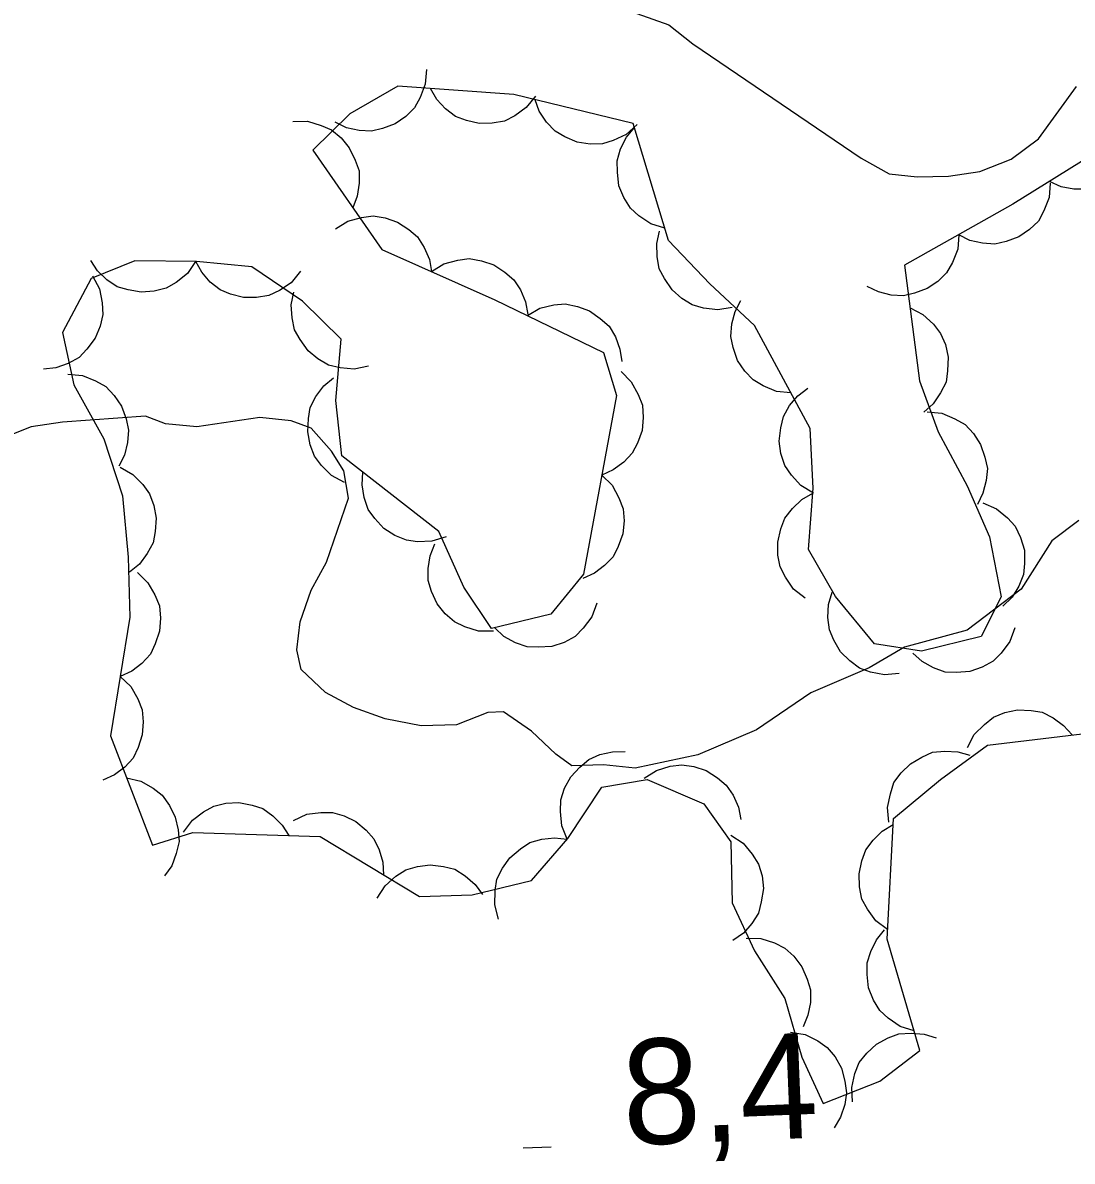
# Model space of a CAD drawing. Extents: x 336540 to 340074, y 5572036 to 5573747.
# Drawn here: x 337538.38 to 337568.3, y 5573460.67 to 5573493.12 of the extents above; entities that cross this region are included whole.
import ezdxf

# ---------------------------------------------------------------- set-up
doc = ezdxf.new("R2010")
doc.units = 0
for name, color, linetype in [('Niveau 2', 7, 'Continuous'), ('Niveau 3', 7, 'Continuous'), ('Niveau 44', 7, 'Continuous')]:
    doc.layers.add(name, color=color, linetype=linetype)

msp = doc.modelspace()

# ---------------------------------------------------------------- linework, layer by layer
at = {"layer": 'Niveau 2'}
for points in [[(337555.89, 5573493.39), (337556.8, 5573493.07), (337557.49, 5573492.52), (337562.29, 5573489.26), (337563.09, 5573488.82), (337563.88, 5573488.73), (337564.78, 5573488.75), (337565.67, 5573488.88), (337566.56, 5573489.24), (337567.34, 5573489.82), (337568.43, 5573491.31)], [(337568.49, 5573478.93), (337567.72, 5573478.35), (337566.85, 5573476.98), (337565.31, 5573475.81), (337563.52, 5573475.32), (337562.52, 5573474.73), (337560.85, 5573474.02), (337559.3, 5573472.97), (337557.63, 5573472.25), (337555.84, 5573471.87), (337554.94, 5573471.97), (337554.04, 5573471.94), (337553.58, 5573472.27), (337552.89, 5573472.93), (337552.09, 5573473.48), (337551.64, 5573473.46), (337550.75, 5573473.11), (337549.74, 5573473.08), (337548.72, 5573473.28), (337547.81, 5573473.6), (337547.01, 5573474.03), (337546.32, 5573474.69), (337546.2, 5573475.25), (337546.29, 5573476.04), (337546.61, 5573476.95), (337547.04, 5573477.75), (337547.67, 5573479.57), (337547.54, 5573480.35), (337547.19, 5573480.91), (337546.61, 5573481.57), (337546.04, 5573481.78), (337545.14, 5573481.87), (337543.35, 5573481.6), (337542.45, 5573481.69), (337541.88, 5573481.91), (337539.52, 5573481.74), (337538.62, 5573481.6), (337537.73, 5573481.25)]]:
    msp.add_lwpolyline(points, dxfattribs=at)
at = {"layer": 'Niveau 3'}
msp.add_line((337552.65, 5573461.05), (337553.45, 5573461.08), dxfattribs=at)
at = {"layer": 'Niveau 44'}
for points in [[(337549.89, 5573491.79), (337549.86, 5573491.37), (337549.71, 5573490.99), (337549.55, 5573490.7), (337549.3, 5573490.45), (337549, 5573490.24), (337548.64, 5573490.11), (337548.33, 5573490.03), (337547.97, 5573490.05), (337547.61, 5573490.13), (337547.29, 5573490.29)], [(337569.47, 5573489.73), (337566.61, 5573487.95), (337563.52, 5573486.21), (337563.95, 5573482.92), (337564.48, 5573481.46), (337565.31, 5573479.92), (337565.95, 5573478.47), (337566.28, 5573476.76), (337565.71, 5573475.63), (337564.01, 5573475.21), (337562.67, 5573475.42), (337561.56, 5573476.77), (337560.79, 5573478.11), (337560.92, 5573479.86), (337560.83, 5573481.56), (337559.25, 5573484.49), (337557.97, 5573485.68), (337556.79, 5573486.92), (337555.79, 5573490.25), (337552.38, 5573491.08), (337549.08, 5573491.32), (337547.71, 5573490.53), (337546.65, 5573489.49), (337548.62, 5573486.66), (337551.84, 5573485.23), (337554.94, 5573483.72), (337555.31, 5573482.5), (337554.37, 5573477.4), (337553.44, 5573476.26), (337551.75, 5573475.85), (337550.96, 5573477.03), (337550.25, 5573478.62), (337547.48, 5573480.78), (337547.31, 5573482.36), (337547.46, 5573484.1), (337546.36, 5573485.19), (337544.91, 5573486.17), (337543.34, 5573486.32), (337541.58, 5573486.34), (337540.33, 5573485.83), (337539.52, 5573484.29), (337539.84, 5573482.8), (337540.69, 5573481.26), (337541.23, 5573479.64), (337541.39, 5573477.89), (337541.44, 5573476.18), (337540.88, 5573472.79), (337542.08, 5573469.68), (337543.23, 5573470.04), (337546.86, 5573469.92), (337549.69, 5573468.21), (337551.2, 5573468.26), (337552.89, 5573468.67), (337553.92, 5573469.87), (337554.89, 5573471.33), (337556.19, 5573471.55), (337557.8, 5573470.86), (337558.57, 5573469.77), (337558.61, 5573468.03), (337559.25, 5573466.66), (337560.11, 5573465.31), (337560.6, 5573463.63), (337561.2, 5573462.31), (337562.82, 5573462.95), (337563.96, 5573463.82), (337563.03, 5573467), (337563.21, 5573470.44), (337564.55, 5573471.55), (337565.89, 5573472.53), (337569.3, 5573472.94)], [(337553, 5573491.03), (337552.74, 5573490.71), (337552.41, 5573490.47), (337552.12, 5573490.32), (337551.77, 5573490.26), (337551.4, 5573490.25), (337551.03, 5573490.34), (337550.72, 5573490.45), (337550.44, 5573490.67), (337550.19, 5573490.94), (337550.01, 5573491.25)], [(337555.9, 5573490.22), (337555.59, 5573489.94), (337555.22, 5573489.77), (337554.91, 5573489.67), (337554.56, 5573489.66), (337554.19, 5573489.72), (337553.84, 5573489.87), (337553.56, 5573490.03), (337553.32, 5573490.29), (337553.11, 5573490.6), (337552.99, 5573490.93)], [(337546.08, 5573490.31), (337546.5, 5573490.32), (337546.89, 5573490.2), (337547.19, 5573490.07), (337547.46, 5573489.84), (337547.69, 5573489.56), (337547.86, 5573489.21), (337547.97, 5573488.9), (337547.97, 5573488.55), (337547.92, 5573488.18), (337547.79, 5573487.85)], [(337556.69, 5573487.27), (337556.29, 5573487.39), (337555.95, 5573487.62), (337555.71, 5573487.84), (337555.52, 5573488.14), (337555.38, 5573488.48), (337555.34, 5573488.87), (337555.33, 5573489.19), (337555.43, 5573489.53), (337555.6, 5573489.86), (337555.82, 5573490.14)], [(337570.2, 5573490.19), (337570.19, 5573489.77), (337570.05, 5573489.38), (337569.91, 5573489.09), (337569.66, 5573488.83), (337569.37, 5573488.61), (337569.01, 5573488.47), (337568.7, 5573488.38), (337568.35, 5573488.38), (337567.99, 5573488.45), (337567.66, 5573488.6)], [(337567.68, 5573488.55), (337567.65, 5573488.14), (337567.5, 5573487.76), (337567.34, 5573487.47), (337567.09, 5573487.23), (337566.78, 5573487.02), (337566.42, 5573486.89), (337566.1, 5573486.81), (337565.75, 5573486.84), (337565.39, 5573486.92), (337565.07, 5573487.08)], [(337547.3, 5573487.25), (337547.65, 5573487.47), (337548.04, 5573487.57), (337548.37, 5573487.62), (337548.72, 5573487.56), (337549.07, 5573487.44), (337549.39, 5573487.23), (337549.64, 5573487.02), (337549.83, 5573486.72), (337549.98, 5573486.38), (337550.04, 5573486.03)], [(337558.61, 5573485.01), (337558.2, 5573484.94), (337557.79, 5573484.99), (337557.47, 5573485.08), (337557.17, 5573485.26), (337556.9, 5573485.51), (337556.68, 5573485.83), (337556.53, 5573486.11), (337556.47, 5573486.46), (337556.46, 5573486.83), (337556.54, 5573487.18)], [(337565.07, 5573487.08), (337565.04, 5573486.67), (337564.89, 5573486.29), (337564.72, 5573486), (337564.47, 5573485.75), (337564.17, 5573485.55), (337563.81, 5573485.42), (337563.49, 5573485.34), (337563.14, 5573485.36), (337562.78, 5573485.45), (337562.46, 5573485.61)], [(337550.04, 5573486.03), (337550.39, 5573486.25), (337550.79, 5573486.36), (337551.11, 5573486.4), (337551.46, 5573486.34), (337551.81, 5573486.22), (337552.13, 5573486.01), (337552.38, 5573485.8), (337552.57, 5573485.51), (337552.72, 5573485.17), (337552.78, 5573484.81)], [(337543.31, 5573486.32), (337543.08, 5573485.98), (337542.76, 5573485.72), (337542.47, 5573485.56), (337542.13, 5573485.47), (337541.76, 5573485.44), (337541.39, 5573485.51), (337541.07, 5573485.6), (337540.78, 5573485.8), (337540.51, 5573486.05), (337540.32, 5573486.35)], [(337546.3, 5573486.04), (337546.04, 5573485.71), (337545.7, 5573485.49), (337545.4, 5573485.35), (337545.05, 5573485.29), (337544.68, 5573485.29), (337544.31, 5573485.39), (337544.01, 5573485.51), (337543.73, 5573485.73), (337543.49, 5573486.01), (337543.32, 5573486.32)], [(337540.37, 5573485.91), (337540.57, 5573485.54), (337540.65, 5573485.14), (337540.67, 5573484.81), (337540.59, 5573484.47), (337540.45, 5573484.13), (337540.21, 5573483.82), (337539.99, 5573483.58), (337539.68, 5573483.41), (337539.33, 5573483.29), (337538.97, 5573483.25)], [(337548.24, 5573483.33), (337547.83, 5573483.25), (337547.43, 5573483.29), (337547.1, 5573483.36), (337546.8, 5573483.54), (337546.52, 5573483.77), (337546.29, 5573484.09), (337546.13, 5573484.37), (337546.06, 5573484.71), (337546.04, 5573485.08), (337546.11, 5573485.44)], [(337552.77, 5573484.78), (337553.13, 5573484.99), (337553.52, 5573485.08), (337553.85, 5573485.11), (337554.2, 5573485.04), (337554.54, 5573484.91), (337554.85, 5573484.69), (337555.1, 5573484.47), (337555.28, 5573484.17), (337555.41, 5573483.82), (337555.46, 5573483.47)], [(337560.28, 5573482.57), (337559.87, 5573482.61), (337559.49, 5573482.77), (337559.21, 5573482.94), (337558.97, 5573483.19), (337558.76, 5573483.5), (337558.64, 5573483.87), (337558.57, 5573484.18), (337558.6, 5573484.54), (337558.69, 5573484.89), (337558.86, 5573485.21)], [(337563.68, 5573485), (337564.05, 5573484.81), (337564.35, 5573484.53), (337564.55, 5573484.27), (337564.69, 5573483.95), (337564.77, 5573483.59), (337564.75, 5573483.2), (337564.71, 5573482.88), (337564.55, 5573482.57), (337564.34, 5573482.26), (337564.07, 5573482.02)], [(337555.44, 5573483.18), (337555.73, 5573482.89), (337555.93, 5573482.53), (337556.05, 5573482.22), (337556.07, 5573481.87), (337556.04, 5573481.5), (337555.91, 5573481.14), (337555.76, 5573480.85), (337555.52, 5573480.6), (337555.22, 5573480.38), (337554.89, 5573480.23)], [(337539.67, 5573483.11), (337540.09, 5573483.07), (337540.46, 5573482.92), (337540.75, 5573482.75), (337540.99, 5573482.5), (337541.2, 5573482.19), (337541.33, 5573481.83), (337541.4, 5573481.51), (337541.37, 5573481.16), (337541.28, 5573480.8), (337541.12, 5573480.48)], [(337547.56, 5573480.02), (337547.19, 5573480.22), (337546.9, 5573480.5), (337546.7, 5573480.77), (337546.58, 5573481.09), (337546.51, 5573481.46), (337546.53, 5573481.84), (337546.58, 5573482.16), (337546.74, 5573482.47), (337546.97, 5573482.77), (337547.24, 5573483)], [(337560.93, 5573479.71), (337560.57, 5573479.93), (337560.3, 5573480.23), (337560.11, 5573480.5), (337560, 5573480.84), (337559.95, 5573481.2), (337560, 5573481.58), (337560.07, 5573481.9), (337560.24, 5573482.21), (337560.48, 5573482.49), (337560.77, 5573482.71)], [(337564.17, 5573482.03), (337564.59, 5573481.99), (337564.96, 5573481.83), (337565.25, 5573481.67), (337565.49, 5573481.41), (337565.69, 5573481.1), (337565.81, 5573480.74), (337565.89, 5573480.42), (337565.85, 5573480.07), (337565.76, 5573479.71), (337565.6, 5573479.39)], [(337541.16, 5573480.45), (337541.52, 5573480.25), (337541.81, 5573479.96), (337542, 5573479.69), (337542.12, 5573479.36), (337542.19, 5573479), (337542.16, 5573478.62), (337542.1, 5573478.3), (337541.93, 5573477.99), (337541.71, 5573477.69), (337541.43, 5573477.46)], [(337550.45, 5573478.47), (337550.05, 5573478.34), (337549.64, 5573478.33), (337549.32, 5573478.37), (337548.99, 5573478.51), (337548.68, 5573478.71), (337548.42, 5573478.99), (337548.23, 5573479.25), (337548.12, 5573479.59), (337548.06, 5573479.95), (337548.08, 5573480.31)], [(337554.89, 5573480.23), (337555.19, 5573479.94), (337555.38, 5573479.58), (337555.5, 5573479.27), (337555.53, 5573478.92), (337555.49, 5573478.55), (337555.36, 5573478.19), (337555.22, 5573477.9), (337554.97, 5573477.65), (337554.68, 5573477.43), (337554.35, 5573477.28)], [(337560.69, 5573476.72), (337560.36, 5573476.98), (337560.13, 5573477.32), (337559.98, 5573477.61), (337559.91, 5573477.95), (337559.91, 5573478.32), (337560, 5573478.7), (337560.11, 5573479), (337560.33, 5573479.28), (337560.6, 5573479.53), (337560.91, 5573479.71)], [(337565.76, 5573479.44), (337566.15, 5573479.27), (337566.46, 5573479.01), (337566.68, 5573478.77), (337566.83, 5573478.45), (337566.94, 5573478.09), (337566.94, 5573477.71), (337566.92, 5573477.39), (337566.78, 5573477.06), (337566.59, 5573476.75), (337566.33, 5573476.49)], [(337551.8, 5573475.78), (337551.38, 5573475.78), (337550.99, 5573475.9), (337550.69, 5573476.04), (337550.43, 5573476.27), (337550.2, 5573476.56), (337550.04, 5573476.91), (337549.94, 5573477.22), (337549.94, 5573477.57), (337550, 5573477.93), (337550.13, 5573478.27)], [(337541.65, 5573477.45), (337541.95, 5573477.16), (337542.15, 5573476.81), (337542.28, 5573476.5), (337542.31, 5573476.15), (337542.28, 5573475.78), (337542.16, 5573475.42), (337542.02, 5573475.12), (337541.78, 5573474.86), (337541.49, 5573474.64), (337541.16, 5573474.49)], [(337563.37, 5573474.57), (337562.95, 5573474.53), (337562.55, 5573474.61), (337562.24, 5573474.72), (337561.96, 5573474.93), (337561.7, 5573475.19), (337561.51, 5573475.52), (337561.38, 5573475.82), (337561.34, 5573476.17), (337561.36, 5573476.54), (337561.46, 5573476.89)], [(337554.75, 5573476.58), (337554.61, 5573476.19), (337554.36, 5573475.86), (337554.13, 5573475.63), (337553.82, 5573475.46), (337553.47, 5573475.34), (337553.08, 5573475.32), (337552.76, 5573475.33), (337552.43, 5573475.45), (337552.1, 5573475.63), (337551.84, 5573475.87)], [(337566.67, 5573475.87), (337566.53, 5573475.48), (337566.28, 5573475.15), (337566.05, 5573474.92), (337565.74, 5573474.75), (337565.39, 5573474.63), (337565.01, 5573474.6), (337564.68, 5573474.61), (337564.35, 5573474.73), (337564.03, 5573474.91), (337563.76, 5573475.15)], [(337541.16, 5573474.49), (337541.46, 5573474.2), (337541.66, 5573473.85), (337541.79, 5573473.54), (337541.82, 5573473.19), (337541.79, 5573472.82), (337541.67, 5573472.46), (337541.53, 5573472.16), (337541.29, 5573471.9), (337541, 5573471.68), (337540.67, 5573471.53)], [(337565.32, 5573472.46), (337565.51, 5573472.83), (337565.8, 5573473.12), (337566.06, 5573473.33), (337566.38, 5573473.46), (337566.74, 5573473.54), (337567.13, 5573473.52), (337567.45, 5573473.47), (337567.76, 5573473.31), (337568.06, 5573473.09), (337568.3, 5573472.82)], [(337553.9, 5573469.85), (337553.75, 5573470.23), (337553.71, 5573470.64), (337553.72, 5573470.97), (337553.83, 5573471.3), (337554.01, 5573471.63), (337554.27, 5573471.9), (337554.52, 5573472.12), (337554.84, 5573472.26), (337555.2, 5573472.34), (337555.56, 5573472.35)], [(337563.08, 5573470.33), (337563.04, 5573470.75), (337563.12, 5573471.14), (337563.22, 5573471.46), (337563.43, 5573471.74), (337563.69, 5573472), (337564.02, 5573472.19), (337564.32, 5573472.33), (337564.67, 5573472.36), (337565.04, 5573472.34), (337565.39, 5573472.24)], [(337556.1, 5573471.59), (337556.45, 5573471.81), (337556.84, 5573471.93), (337557.17, 5573471.97), (337557.52, 5573471.92), (337557.87, 5573471.81), (337558.19, 5573471.6), (337558.44, 5573471.39), (337558.64, 5573471.1), (337558.79, 5573470.76), (337558.86, 5573470.41)], [(337541.34, 5573471.6), (337541.75, 5573471.5), (337542.1, 5573471.3), (337542.36, 5573471.1), (337542.57, 5573470.81), (337542.73, 5573470.48), (337542.81, 5573470.11), (337542.84, 5573469.78), (337542.76, 5573469.44), (337542.63, 5573469.09), (337542.42, 5573468.8)], [(337542.97, 5573470.05), (337543.22, 5573470.39), (337543.54, 5573470.63), (337543.83, 5573470.79), (337544.17, 5573470.87), (337544.54, 5573470.89), (337544.92, 5573470.82), (337545.23, 5573470.72), (337545.51, 5573470.51), (337545.78, 5573470.25), (337545.97, 5573469.95)], [(337546.1, 5573470.38), (337546.48, 5573470.56), (337546.88, 5573470.61), (337547.21, 5573470.61), (337547.55, 5573470.51), (337547.88, 5573470.35), (337548.17, 5573470.1), (337548.39, 5573469.86), (337548.54, 5573469.54), (337548.65, 5573469.19), (337548.67, 5573468.83)], [(337563.04, 5573467.27), (337562.71, 5573467.52), (337562.47, 5573467.85), (337562.31, 5573468.14), (337562.24, 5573468.49), (337562.23, 5573468.86), (337562.31, 5573469.23), (337562.42, 5573469.54), (337562.63, 5573469.82), (337562.89, 5573470.08), (337563.2, 5573470.27)], [(337551.95, 5573467.57), (337551.84, 5573467.98), (337551.85, 5573468.38), (337551.9, 5573468.71), (337552.06, 5573469.02), (337552.27, 5573469.32), (337552.57, 5573469.57), (337552.84, 5573469.75), (337553.18, 5573469.85), (337553.54, 5573469.89), (337553.9, 5573469.85)], [(337558.57, 5573469.96), (337558.92, 5573469.73), (337559.18, 5573469.42), (337559.36, 5573469.14), (337559.46, 5573468.8), (337559.5, 5573468.44), (337559.44, 5573468.06), (337559.36, 5573467.74), (337559.17, 5573467.44), (337558.93, 5573467.17), (337558.63, 5573466.96)], [(337548.49, 5573468.17), (337548.72, 5573468.52), (337549.02, 5573468.79), (337549.3, 5573468.97), (337549.64, 5573469.07), (337550, 5573469.12), (337550.38, 5573469.07), (337550.7, 5573468.99), (337551, 5573468.8), (337551.28, 5573468.56), (337551.49, 5573468.27)], [(337563.8, 5573464.38), (337563.4, 5573464.51), (337563.06, 5573464.74), (337562.82, 5573464.96), (337562.64, 5573465.26), (337562.5, 5573465.61), (337562.46, 5573465.99), (337562.46, 5573466.32), (337562.56, 5573466.65), (337562.72, 5573466.98), (337562.95, 5573467.26)], [(337559.01, 5573467.03), (337559.43, 5573467.02), (337559.82, 5573466.89), (337560.11, 5573466.74), (337560.37, 5573466.51), (337560.6, 5573466.21), (337560.75, 5573465.86), (337560.84, 5573465.55), (337560.84, 5573465.19), (337560.77, 5573464.83), (337560.63, 5573464.5)], [(337560.27, 5573464.35), (337560.69, 5573464.28), (337561.05, 5573464.1), (337561.32, 5573463.91), (337561.55, 5573463.64), (337561.73, 5573463.32), (337561.82, 5573462.95), (337561.87, 5573462.62), (337561.82, 5573462.28), (337561.7, 5573461.92), (337561.52, 5573461.62)], [(337562.04, 5573462.36), (337562.02, 5573462.77), (337562.11, 5573463.17), (337562.23, 5573463.48), (337562.45, 5573463.75), (337562.72, 5573464), (337563.06, 5573464.18), (337563.36, 5573464.3), (337563.71, 5573464.32), (337564.08, 5573464.29), (337564.43, 5573464.18)]]:
    msp.add_lwpolyline(points, dxfattribs=at)

# ---------------------------------------------------------------- texts
at = {"layer": 'Niveau 3'}
msp.add_text('8,4    ', height=2.9999, rotation=2.2763, dxfattribs=at).set_placement((337555.53, 5573461.12))

doc.saveas('drawing.dxf')
